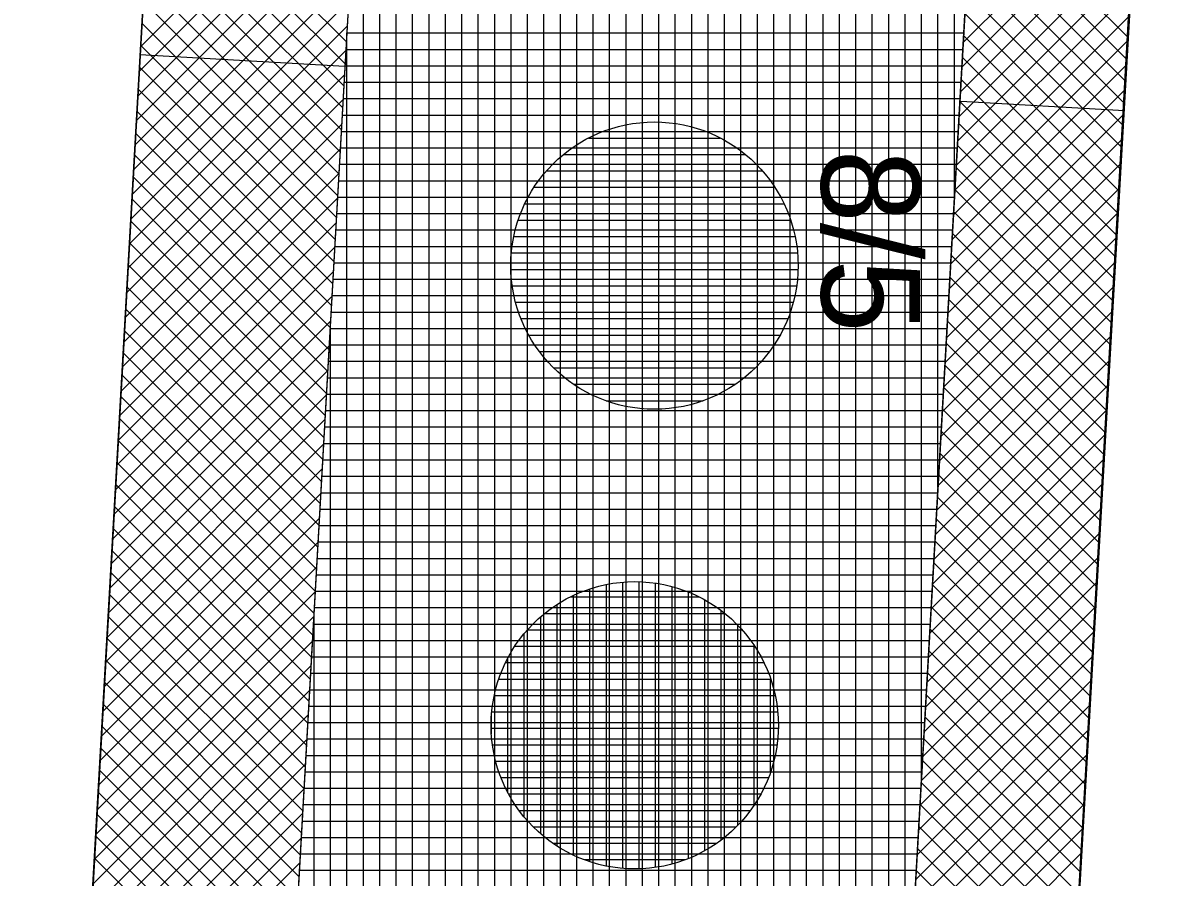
# Model space of a CAD drawing. Extents: x -565346 to -564154, y -1097386 to -1095620.
# Drawn here: x -564292.54 to -564278.75, y -1097050.68 to -1097040.26 of the extents above; entities that cross this region are included whole.
import ezdxf

# ---------------------------------------------------------------- set-up
doc = ezdxf.new("R2010")
doc.units = 0
for name, color, linetype in [('Vrstva 1', 7, 'Continuous'), ('Vrstva 13', 7, 'Continuous'), ('Vrstva 40', 7, 'Continuous'), ('Vrstva 41', 7, 'Continuous'), ('Vrstva 42', 7, 'Continuous'), ('Vrstva 43', 7, 'Continuous'), ('Vrstva 44', 7, 'Continuous')]:
    doc.layers.add(name, color=color, linetype=linetype)

msp = doc.modelspace()

# ---------------------------------------------------------------- linework, layer by layer
at = {"layer": 'Vrstva 1'}
msp.add_line((-564296.5, -1097135.53), (-564285.9, -1096948.97), dxfattribs=at)
at = {"layer": 'Vrstva 13'}
msp.add_line((-564277.71, -1097016.43), (-564284.61, -1097137.94), dxfattribs=at)
at = {"layer": 'Vrstva 41'}
for p, q in [((-564291.112, -1097040.653), (-564288.616, -1097040.795)), ((-564281.112, -1097041.22), (-564279.119, -1097041.334))]:
    msp.add_line(p, q, dxfattribs=at)
for points in [[(-564296.782, -1097140.492), (-564294.286, -1097140.634), (-564282.373, -1096930.972), (-564284.87, -1096930.83)], [(-564272.899, -1096931.51), (-564274.888, -1096931.397), (-564286.791, -1097141.059), (-564284.798, -1097141.172)]]:
    msp.add_lwpolyline(points, close=True, dxfattribs=at)
at = {"layer": 'Vrstva 42'}
for p, q in [((-564288.449, -1097037.903), (-564291.104, -1097040.558)), ((-564288.466, -1097038.202), (-564291.121, -1097040.858)), ((-564290.966, -1097038.129), (-564288.596, -1097040.499)), ((-564278.965, -1097038.389), (-564281.082, -1097040.506)), ((-564288.483, -1097038.502), (-564291.138, -1097041.158)), ((-564290.981, -1097038.397), (-564288.612, -1097040.767)), ((-564290.997, -1097038.665), (-564288.627, -1097041.034)), ((-564280.971, -1097038.548), (-564279.081, -1097040.439)), ((-564288.5, -1097038.802), (-564291.155, -1097041.458)), ((-564278.982, -1097038.688), (-564281.099, -1097040.806)), ((-564291.012, -1097038.932), (-564288.642, -1097041.302)), ((-564280.986, -1097038.816), (-564279.096, -1097040.706)), ((-564278.999, -1097038.988), (-564281.116, -1097041.106)), ((-564288.517, -1097039.102), (-564291.172, -1097041.757)), ((-564291.027, -1097039.2), (-564288.657, -1097041.57)), ((-564281.002, -1097039.084), (-564279.111, -1097040.974)), ((-564279.016, -1097039.288), (-564281.133, -1097041.406)), ((-564281.017, -1097039.351), (-564279.127, -1097041.242)), ((-564288.534, -1097039.402), (-564291.189, -1097042.057)), ((-564291.042, -1097039.467), (-564288.672, -1097041.837)), ((-564279.033, -1097039.588), (-564281.15, -1097041.706)), ((-564281.032, -1097039.619), (-564279.142, -1097041.509)), ((-564288.551, -1097039.702), (-564291.206, -1097042.357)), ((-564291.057, -1097039.735), (-564288.688, -1097042.105)), ((-564279.05, -1097039.888), (-564281.168, -1097042.006)), ((-564281.047, -1097039.887), (-564279.157, -1097041.777)), ((-564288.568, -1097040.002), (-564291.223, -1097042.657)), ((-564291.073, -1097040.003), (-564288.703, -1097042.373)), ((-564281.062, -1097040.154), (-564279.172, -1097042.045)), ((-564288.585, -1097040.302), (-564291.24, -1097042.957)), ((-564291.088, -1097040.27), (-564288.718, -1097042.64)), ((-564279.067, -1097040.188), (-564281.185, -1097042.306)), ((-564281.078, -1097040.422), (-564279.187, -1097042.312)), ((-564291.103, -1097040.538), (-564288.733, -1097042.908)), ((-564279.084, -1097040.488), (-564281.202, -1097042.605)), ((-564288.602, -1097040.602), (-564291.258, -1097043.257)), ((-564281.093, -1097040.69), (-564279.203, -1097042.58)), ((-564291.118, -1097040.806), (-564288.748, -1097043.176)), ((-564279.101, -1097040.788), (-564281.219, -1097042.905)), ((-564288.619, -1097040.901), (-564291.275, -1097043.557)), ((-564281.108, -1097040.957), (-564279.218, -1097042.848)), ((-564291.133, -1097041.073), (-564288.764, -1097043.443)), ((-564279.118, -1097041.087), (-564281.236, -1097043.205)), ((-564288.636, -1097041.201), (-564291.292, -1097043.857)), ((-564281.123, -1097041.225), (-564279.233, -1097043.115)), ((-564291.149, -1097041.341), (-564288.779, -1097043.711)), ((-564279.135, -1097041.387), (-564281.253, -1097043.505)), ((-564288.653, -1097041.501), (-564291.309, -1097044.157)), ((-564281.138, -1097041.493), (-564279.248, -1097043.383)), ((-564291.164, -1097041.609), (-564288.794, -1097043.978)), ((-564279.152, -1097041.687), (-564281.27, -1097043.805)), ((-564288.67, -1097041.801), (-564291.326, -1097044.456)), ((-564281.154, -1097041.76), (-564279.263, -1097043.65)), ((-564291.179, -1097041.876), (-564288.809, -1097044.246)), ((-564288.687, -1097042.101), (-564291.343, -1097044.756)), ((-564279.169, -1097041.987), (-564281.287, -1097044.105)), ((-564281.169, -1097042.028), (-564279.279, -1097043.918)), ((-564291.194, -1097042.144), (-564288.824, -1097044.514)), ((-564279.186, -1097042.287), (-564281.304, -1097044.405)), ((-564281.184, -1097042.296), (-564279.294, -1097044.186)), ((-564288.704, -1097042.401), (-564291.36, -1097045.056)), ((-564291.209, -1097042.412), (-564288.84, -1097044.781)), ((-564279.203, -1097042.587), (-564281.321, -1097044.704)), ((-564281.199, -1097042.563), (-564279.309, -1097044.453)), ((-564288.721, -1097042.701), (-564291.377, -1097045.356)), ((-564291.225, -1097042.679), (-564288.855, -1097045.049)), ((-564279.22, -1097042.887), (-564281.338, -1097045.004)), ((-564281.214, -1097042.831), (-564279.324, -1097044.721)), ((-564288.738, -1097043.001), (-564291.394, -1097045.656)), ((-564291.24, -1097042.947), (-564288.87, -1097045.317)), ((-564291.255, -1097043.214), (-564288.885, -1097045.584)), ((-564279.237, -1097043.186), (-564281.355, -1097045.304)), ((-564281.23, -1097043.098), (-564279.339, -1097044.989)), ((-564288.756, -1097043.3), (-564291.411, -1097045.956)), ((-564291.27, -1097043.482), (-564288.9, -1097045.852)), ((-564279.254, -1097043.486), (-564281.372, -1097045.604)), ((-564281.245, -1097043.366), (-564279.354, -1097045.256)), ((-564288.773, -1097043.6), (-564291.428, -1097046.256)), ((-564291.286, -1097043.75), (-564288.916, -1097046.12)), ((-564281.26, -1097043.634), (-564279.37, -1097045.524)), ((-564288.79, -1097043.9), (-564291.445, -1097046.556)), ((-564279.271, -1097043.786), (-564281.389, -1097045.904)), ((-564281.275, -1097043.901), (-564279.385, -1097045.792)), ((-564291.301, -1097044.017), (-564288.931, -1097046.387)), ((-564279.288, -1097044.086), (-564281.406, -1097046.204)), ((-564281.29, -1097044.169), (-564279.4, -1097046.059)), ((-564288.807, -1097044.2), (-564291.462, -1097046.855)), ((-564291.316, -1097044.285), (-564288.946, -1097046.655)), ((-564279.305, -1097044.386), (-564281.423, -1097046.504)), ((-564281.306, -1097044.437), (-564279.415, -1097046.327)), ((-564288.824, -1097044.5), (-564291.479, -1097047.155)), ((-564291.331, -1097044.553), (-564288.961, -1097046.922)), ((-564279.322, -1097044.686), (-564281.44, -1097046.804)), ((-564281.321, -1097044.704), (-564279.43, -1097046.595)), ((-564288.841, -1097044.8), (-564291.496, -1097047.455)), ((-564291.346, -1097044.82), (-564288.977, -1097047.19)), ((-564279.339, -1097044.986), (-564281.457, -1097047.103)), ((-564281.336, -1097044.972), (-564279.446, -1097046.862)), ((-564288.858, -1097045.1), (-564291.513, -1097047.755)), ((-564291.362, -1097045.088), (-564288.992, -1097047.458)), ((-564279.356, -1097045.285), (-564281.474, -1097047.403)), ((-564281.351, -1097045.24), (-564279.461, -1097047.13)), ((-564288.875, -1097045.4), (-564291.53, -1097048.055)), ((-564291.377, -1097045.356), (-564289.007, -1097047.725)), ((-564281.366, -1097045.507), (-564279.476, -1097047.398)), ((-564288.892, -1097045.7), (-564291.547, -1097048.355)), ((-564291.392, -1097045.623), (-564289.022, -1097047.993)), ((-564279.373, -1097045.585), (-564281.491, -1097047.703)), ((-564281.381, -1097045.775), (-564279.491, -1097047.665)), ((-564291.407, -1097045.891), (-564289.037, -1097048.261)), ((-564279.39, -1097045.885), (-564281.508, -1097048.003)), ((-564288.909, -1097045.999), (-564291.564, -1097048.655)), ((-564281.397, -1097046.043), (-564279.506, -1097047.933)), ((-564291.422, -1097046.158), (-564289.053, -1097048.528)), ((-564279.407, -1097046.185), (-564281.525, -1097048.303)), ((-564288.926, -1097046.299), (-564291.581, -1097048.955)), ((-564281.412, -1097046.31), (-564279.522, -1097048.201)), ((-564291.438, -1097046.426), (-564289.068, -1097048.796)), ((-564279.424, -1097046.485), (-564281.542, -1097048.603)), ((-564288.943, -1097046.599), (-564291.598, -1097049.254)), ((-564281.427, -1097046.578), (-564279.537, -1097048.468)), ((-564291.453, -1097046.694), (-564289.083, -1097049.064)), ((-564279.441, -1097046.785), (-564281.559, -1097048.903)), ((-564288.96, -1097046.899), (-564291.615, -1097049.554)), ((-564281.442, -1097046.846), (-564279.552, -1097048.736)), ((-564291.468, -1097046.961), (-564289.098, -1097049.331)), ((-564288.977, -1097047.199), (-564291.632, -1097049.854)), ((-564279.458, -1097047.085), (-564281.576, -1097049.202)), ((-564281.457, -1097047.113), (-564279.567, -1097049.004)), ((-564291.483, -1097047.229), (-564289.113, -1097049.599)), ((-564279.475, -1097047.384), (-564281.593, -1097049.502)), ((-564281.473, -1097047.381), (-564279.582, -1097049.271)), ((-564288.994, -1097047.499), (-564291.649, -1097050.154)), ((-564291.498, -1097047.497), (-564289.129, -1097049.866)), ((-564291.514, -1097047.764), (-564289.144, -1097050.134)), ((-564279.492, -1097047.684), (-564281.61, -1097049.802)), ((-564281.488, -1097047.648), (-564279.597, -1097049.539)), ((-564289.011, -1097047.799), (-564291.666, -1097050.454)), ((-564291.529, -1097048.032), (-564289.159, -1097050.402)), ((-564279.509, -1097047.984), (-564281.627, -1097050.102)), ((-564281.503, -1097047.916), (-564279.613, -1097049.806)), ((-564289.028, -1097048.099), (-564291.683, -1097050.754)), ((-564291.544, -1097048.3), (-564289.174, -1097050.669)), ((-564279.526, -1097048.284), (-564281.644, -1097050.402)), ((-564281.518, -1097048.184), (-564279.628, -1097050.074)), ((-564289.045, -1097048.398), (-564291.7, -1097051.054)), ((-564281.533, -1097048.451), (-564279.643, -1097050.342)), ((-564291.559, -1097048.567), (-564289.189, -1097050.937)), ((-564279.543, -1097048.584), (-564281.661, -1097050.702)), ((-564289.062, -1097048.698), (-564291.718, -1097051.354)), ((-564281.549, -1097048.719), (-564279.658, -1097050.609)), ((-564291.574, -1097048.835), (-564289.205, -1097051.205)), ((-564289.079, -1097048.998), (-564291.735, -1097051.654)), ((-564279.56, -1097048.884), (-564281.678, -1097051.002)), ((-564281.564, -1097048.987), (-564279.673, -1097050.877)), ((-564291.59, -1097049.102), (-564289.22, -1097051.472)), ((-564279.577, -1097049.184), (-564281.695, -1097051.302)), ((-564281.579, -1097049.254), (-564279.689, -1097051.145)), ((-564289.096, -1097049.298), (-564291.752, -1097051.953)), ((-564291.605, -1097049.37), (-564289.235, -1097051.74)), ((-564279.594, -1097049.483), (-564281.712, -1097051.601)), ((-564281.594, -1097049.522), (-564279.704, -1097051.412)), ((-564289.113, -1097049.598), (-564291.769, -1097052.253)), ((-564291.62, -1097049.638), (-564289.25, -1097052.008)), ((-564279.611, -1097049.783), (-564281.729, -1097051.901)), ((-564281.609, -1097049.79), (-564279.719, -1097051.68)), ((-564289.13, -1097049.898), (-564291.786, -1097052.553)), ((-564291.635, -1097049.905), (-564289.265, -1097052.275)), ((-564279.628, -1097050.083), (-564281.746, -1097052.201)), ((-564281.625, -1097050.057), (-564279.734, -1097051.948)), ((-564289.147, -1097050.198), (-564291.803, -1097052.853)), ((-564291.65, -1097050.173), (-564289.281, -1097052.543)), ((-564279.645, -1097050.383), (-564281.763, -1097052.501)), ((-564281.64, -1097050.325), (-564279.749, -1097052.215)), ((-564289.164, -1097050.498), (-564291.82, -1097053.153)), ((-564291.666, -1097050.441), (-564289.296, -1097052.81)), ((-564281.655, -1097050.593), (-564279.765, -1097052.483))]:
    msp.add_line(p, q, dxfattribs=at)
at = {"layer": 'Vrstva 43'}
for p, q in [((-564282.19, -1097060.016), (-564282.19, -1096906.123)), ((-564281.99, -1097056.493), (-564281.99, -1096906.114)), ((-564281.79, -1097052.97), (-564281.79, -1096906.104)), ((-564281.59, -1097049.447), (-564281.59, -1096906.094)), ((-564281.39, -1097045.925), (-564281.39, -1096906.085)), ((-564281.19, -1097042.402), (-564281.19, -1096906.075)), ((-564282.39, -1097063.539), (-564282.39, -1096931.271)), ((-564282.59, -1097067.062), (-564282.59, -1096934.791)), ((-564282.79, -1097070.585), (-564282.79, -1096938.311)), ((-564282.99, -1097074.107), (-564282.99, -1096941.831)), ((-564283.19, -1097077.63), (-564283.19, -1096945.351)), ((-564283.39, -1097081.153), (-564283.39, -1096948.871)), ((-564283.59, -1097084.676), (-564283.59, -1096952.391)), ((-564283.79, -1097088.199), (-564283.79, -1096955.91)), ((-564283.99, -1097091.722), (-564283.99, -1096959.43)), ((-564284.19, -1097095.244), (-564284.19, -1096962.95)), ((-564284.39, -1097098.767), (-564284.39, -1096966.47)), ((-564284.59, -1097102.29), (-564284.59, -1096969.99)), ((-564284.79, -1097105.813), (-564284.79, -1096973.51)), ((-564284.99, -1097109.336), (-564284.99, -1096977.03)), ((-564285.19, -1097112.859), (-564285.19, -1096980.55)), ((-564285.39, -1097116.382), (-564285.39, -1096984.069)), ((-564285.59, -1097119.904), (-564285.59, -1096987.589)), ((-564285.79, -1097123.427), (-564285.79, -1096991.109)), ((-564285.99, -1097126.95), (-564285.99, -1096994.629)), ((-564286.19, -1097130.473), (-564286.19, -1096998.149)), ((-564286.39, -1097133.996), (-564286.39, -1097001.669)), ((-564286.59, -1097137.519), (-564286.59, -1097005.189)), ((-564286.79, -1097141.041), (-564286.79, -1097008.709)), ((-564286.99, -1097151.064), (-564286.99, -1097012.229)), ((-564287.19, -1097151.053), (-564287.19, -1097015.748)), ((-564287.39, -1097151.606), (-564287.39, -1097019.268)), ((-564287.59, -1097155.126), (-564287.59, -1097022.788)), ((-564287.79, -1097158.646), (-564287.79, -1097026.308)), ((-564287.99, -1097162.166), (-564287.99, -1097029.828)), ((-564288.19, -1097165.686), (-564288.19, -1097033.348)), ((-564288.39, -1097169.206), (-564288.39, -1097036.868)), ((-564288.59, -1097172.726), (-564288.59, -1097040.388)), ((-564288.59, -1097040.39), (-564281.076, -1097040.39)), ((-564288.601, -1097040.59), (-564281.087, -1097040.59)), ((-564288.613, -1097040.79), (-564281.098, -1097040.79)), ((-564288.624, -1097040.99), (-564281.11, -1097040.99)), ((-564288.636, -1097041.19), (-564281.121, -1097041.19)), ((-564288.647, -1097041.39), (-564281.133, -1097041.39)), ((-564288.658, -1097041.59), (-564281.144, -1097041.59)), ((-564288.67, -1097041.79), (-564281.155, -1097041.79)), ((-564288.681, -1097041.99), (-564281.167, -1097041.99)), ((-564288.692, -1097042.19), (-564281.178, -1097042.19)), ((-564288.704, -1097042.39), (-564281.189, -1097042.39)), ((-564288.715, -1097042.59), (-564281.201, -1097042.59)), ((-564288.727, -1097042.79), (-564281.212, -1097042.79)), ((-564288.738, -1097042.99), (-564281.223, -1097042.99)), ((-564288.749, -1097043.19), (-564281.235, -1097043.19)), ((-564288.761, -1097043.39), (-564281.246, -1097043.39)), ((-564288.772, -1097043.59), (-564281.257, -1097043.59)), ((-564288.79, -1097176.246), (-564288.79, -1097043.908)), ((-564288.783, -1097043.79), (-564281.269, -1097043.79)), ((-564288.795, -1097043.99), (-564281.28, -1097043.99)), ((-564288.806, -1097044.19), (-564281.292, -1097044.19)), ((-564288.817, -1097044.39), (-564281.303, -1097044.39)), ((-564288.829, -1097044.59), (-564281.314, -1097044.59)), ((-564288.84, -1097044.79), (-564281.326, -1097044.79)), ((-564288.852, -1097044.99), (-564281.337, -1097044.99)), ((-564288.863, -1097045.19), (-564281.348, -1097045.19)), ((-564288.874, -1097045.39), (-564281.36, -1097045.39)), ((-564288.886, -1097045.59), (-564281.371, -1097045.59)), ((-564288.897, -1097045.79), (-564281.382, -1097045.79)), ((-564288.908, -1097045.99), (-564281.394, -1097045.99)), ((-564288.92, -1097046.19), (-564281.405, -1097046.19)), ((-564288.931, -1097046.39), (-564281.416, -1097046.39)), ((-564288.942, -1097046.59), (-564281.428, -1097046.59)), ((-564288.954, -1097046.79), (-564281.439, -1097046.79)), ((-564288.965, -1097046.99), (-564281.45, -1097046.99)), ((-564288.977, -1097047.19), (-564281.462, -1097047.19)), ((-564288.99, -1097179.766), (-564288.99, -1097047.427)), ((-564288.988, -1097047.39), (-564281.473, -1097047.39)), ((-564288.999, -1097047.59), (-564281.485, -1097047.59)), ((-564289.011, -1097047.79), (-564281.496, -1097047.79)), ((-564289.022, -1097047.99), (-564281.507, -1097047.99)), ((-564289.033, -1097048.19), (-564281.519, -1097048.19)), ((-564289.045, -1097048.39), (-564281.53, -1097048.39)), ((-564289.056, -1097048.59), (-564281.541, -1097048.59)), ((-564289.067, -1097048.79), (-564281.553, -1097048.79)), ((-564289.079, -1097048.99), (-564281.564, -1097048.99)), ((-564289.09, -1097049.19), (-564281.575, -1097049.19)), ((-564289.102, -1097049.39), (-564281.587, -1097049.39)), ((-564289.113, -1097049.59), (-564281.598, -1097049.59)), ((-564289.124, -1097049.79), (-564281.609, -1097049.79)), ((-564289.136, -1097049.99), (-564281.621, -1097049.99)), ((-564289.147, -1097050.19), (-564281.632, -1097050.19)), ((-564289.158, -1097050.39), (-564281.644, -1097050.39)), ((-564289.17, -1097050.59), (-564281.655, -1097050.59))]:
    msp.add_line(p, q, dxfattribs=at)
msp.add_lwpolyline([(-564283.37, -1096906.18), (-564284.87, -1096930.83), (-564282.373, -1096930.972), (-564294.286, -1097140.634), (-564296.782, -1097140.492), (-564297.42, -1097150.37), (-564294.347, -1097150.646), (-564303.226, -1097307.04), (-564304.096, -1097322.37), (-564304.399, -1097332.838), (-564302.848, -1097333.175), (-564297.082, -1097322.329), (-564293.197, -1097253.877), (-564289.027, -1097180.417), (-564287.358, -1097151.043), (-564285.364, -1097151.156), (-564284.798, -1097141.172), (-564286.791, -1097141.059), (-564274.888, -1096931.397), (-564272.899, -1096931.51), (-564271.475, -1096906.55)], dxfattribs=at)
at = {"layer": 'Vrstva 44'}
for p, q in [((-564285.39, -1097044.885), (-564285.39, -1097041.563)), ((-564285.19, -1097044.938), (-564285.19, -1097041.51)), ((-564284.99, -1097044.966), (-564284.99, -1097041.48)), ((-564284.79, -1097044.971), (-564284.79, -1097041.476)), ((-564284.59, -1097044.954), (-564284.59, -1097041.494)), ((-564284.39, -1097044.914), (-564284.39, -1097041.536)), ((-564285.647, -1097041.67), (-564284.042, -1097041.67)), ((-564285.59, -1097044.805), (-564285.59, -1097041.643)), ((-564284.19, -1097044.845), (-564284.19, -1097041.602)), ((-564283.99, -1097044.749), (-564283.99, -1097041.698)), ((-564285.79, -1097044.696), (-564285.79, -1097041.753)), ((-564283.79, -1097044.62), (-564283.79, -1097041.83)), ((-564285.99, -1097044.544), (-564285.99, -1097041.904)), ((-564285.95, -1097041.87), (-564283.736, -1097041.87)), ((-564286.19, -1097044.341), (-564286.19, -1097042.108)), ((-564286.159, -1097042.07), (-564283.531, -1097042.07)), ((-564283.59, -1097044.442), (-564283.59, -1097042.005)), ((-564283.39, -1097044.194), (-564283.39, -1097042.252)), ((-564286.309, -1097042.27), (-564283.379, -1097042.27)), ((-564286.423, -1097042.47), (-564283.267, -1097042.47)), ((-564286.39, -1097044.04), (-564286.39, -1097042.408)), ((-564283.19, -1097043.79), (-564283.19, -1097042.656)), ((-564286.503, -1097042.67), (-564283.185, -1097042.67)), ((-564286.556, -1097042.87), (-564283.131, -1097042.87)), ((-564286.586, -1097043.07), (-564283.103, -1097043.07)), ((-564286.59, -1097043.326), (-564286.59, -1097043.113)), ((-564286.593, -1097043.27), (-564283.097, -1097043.27)), ((-564286.576, -1097043.47), (-564283.113, -1097043.47)), ((-564286.535, -1097043.67), (-564283.152, -1097043.67)), ((-564286.468, -1097043.87), (-564283.219, -1097043.87)), ((-564286.375, -1097044.07), (-564283.315, -1097044.07)), ((-564286.245, -1097044.27), (-564283.441, -1097044.27)), ((-564286.072, -1097044.47), (-564283.618, -1097044.47)), ((-564285.827, -1097044.67), (-564283.862, -1097044.67)), ((-564285.433, -1097044.87), (-564284.252, -1097044.87)), ((-564285.03, -1097050.571), (-564285.03, -1097047.076)), ((-564285.63, -1097050.485), (-564285.63, -1097047.163)), ((-564285.43, -1097050.538), (-564285.43, -1097047.11)), ((-564285.23, -1097050.566), (-564285.23, -1097047.08)), ((-564284.83, -1097050.554), (-564284.83, -1097047.094)), ((-564284.63, -1097050.514), (-564284.63, -1097047.136)), ((-564284.43, -1097050.445), (-564284.43, -1097047.202)), ((-564286.03, -1097050.296), (-564286.03, -1097047.353)), ((-564285.869, -1097047.26), (-564284.303, -1097047.26)), ((-564285.83, -1097050.405), (-564285.83, -1097047.243)), ((-564284.23, -1097050.349), (-564284.23, -1097047.298)), ((-564286.178, -1097047.46), (-564283.989, -1097047.46)), ((-564284.03, -1097050.22), (-564284.03, -1097047.43)), ((-564286.23, -1097050.144), (-564286.23, -1097047.504)), ((-564283.83, -1097050.042), (-564283.83, -1097047.605)), ((-564286.43, -1097049.941), (-564286.43, -1097047.708)), ((-564286.391, -1097047.66), (-564283.78, -1097047.66)), ((-564286.542, -1097047.86), (-564283.625, -1097047.86)), ((-564283.63, -1097049.794), (-564283.63, -1097047.852)), ((-564286.63, -1097049.64), (-564286.63, -1097048.008)), ((-564286.657, -1097048.06), (-564283.512, -1097048.06)), ((-564286.74, -1097048.26), (-564283.429, -1097048.26)), ((-564283.43, -1097049.39), (-564283.43, -1097048.256)), ((-564286.794, -1097048.46), (-564283.373, -1097048.46)), ((-564286.83, -1097048.926), (-564286.83, -1097048.713)), ((-564286.825, -1097048.66), (-564283.344, -1097048.66)), ((-564286.832, -1097048.86), (-564283.337, -1097048.86)), ((-564286.818, -1097049.06), (-564283.352, -1097049.06)), ((-564286.778, -1097049.26), (-564283.39, -1097049.26)), ((-564286.712, -1097049.46), (-564283.455, -1097049.46)), ((-564286.62, -1097049.66), (-564283.549, -1097049.66)), ((-564286.493, -1097049.86), (-564283.675, -1097049.86)), ((-564286.321, -1097050.06), (-564283.848, -1097050.06)), ((-564286.081, -1097050.26), (-564284.087, -1097050.26)), ((-564285.702, -1097050.46), (-564284.465, -1097050.46))]:
    msp.add_line(p, q, dxfattribs=at)
for centre in [(-564284.844, -1097043.224), (-564285.084, -1097048.824)]:
    msp.add_circle(centre, 1.75, dxfattribs=at)

# ---------------------------------------------------------------- texts
at = {"layer": 'Vrstva 40'}
msp.add_text('8/5', height=1.2, rotation=270, dxfattribs=at).set_placement((-564282.81, -1097041.81))

doc.saveas('drawing.dxf')
